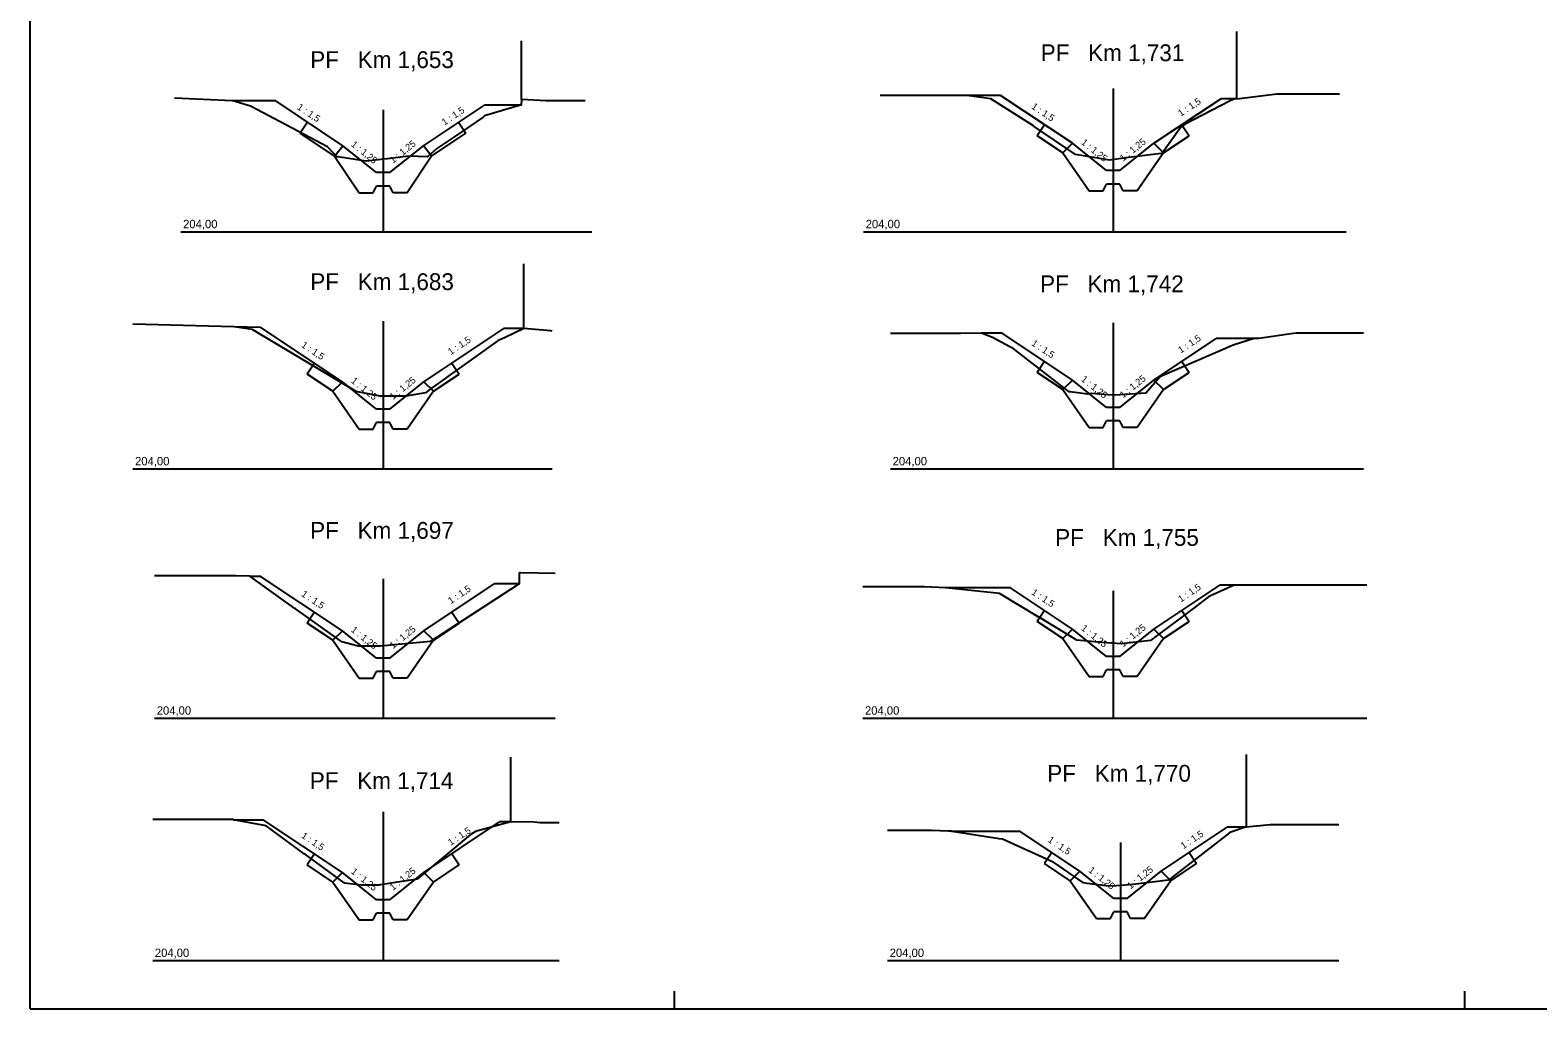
# Model space of a CAD drawing. Extents: x -548552 to -543113, y -1131925 to -1123599.
# Drawn here: x -547157.98 to -547113.13, y -1123837.37 to -1123808.23 of the extents above; entities that cross this region are included whole.
import ezdxf

# ---------------------------------------------------------------- set-up
doc = ezdxf.new("R2010")
doc.units = 0
for name, color, linetype in [('Default', 7, 'Continuous'), ('Profile', 7, 'Continuous'), ('PROFILY NÁVRH', 7, 'Continuous'), ('Section', 7, 'Continuous'), ('STANIČENÍ', 7, 'Continuous')]:
    doc.layers.add(name, color=color, linetype=linetype)

msp = doc.modelspace()

# ---------------------------------------------------------------- linework, layer by layer
at = {"layer": 'Default'}
for points in [[(-547141.466, -1123810.332), (-547142.63, -1123810.332), (-547142.635, -1123810.332), (-547143.365, -1123810.302), (-547143.376, -1123810.461), (-547143.387, -1123810.463), (-547144.459, -1123810.787), (-547144.5, -1123810.819), (-547145.289, -1123811.356), (-547145.85, -1123811.738), (-547145.879, -1123811.755), (-547146.161, -1123812.004), (-547146.162, -1123812.004), (-547146.164, -1123812.005), (-547146.723, -1123811.986), (-547146.727, -1123811.985), (-547147.353, -1123812.06), (-547147.357, -1123812.06), (-547147.981, -1123812.134), (-547148.83, -1123812.007), (-547148.851, -1123812.004), (-547149.134, -1123811.708), (-547151.405, -1123810.506), (-547151.427, -1123810.492), (-547151.429, -1123810.492), (-547151.947, -1123810.341), (-547151.97, -1123810.34), (-547153.688, -1123810.253)], [(-547119.022, -1123810.142), (-547120.809, -1123810.142), (-547120.895, -1123810.135), (-547122.083, -1123810.283), (-547122.114, -1123810.276), (-547122.13, -1123810.274), (-547122.275, -1123810.34), (-547123.635, -1123811.045), (-547123.743, -1123811.12), (-547124.294, -1123811.886), (-547124.305, -1123811.9), (-547124.328, -1123811.905), (-547125.3, -1123812.023), (-547125.586, -1123812.063), (-547125.587, -1123812.063), (-547125.709, -1123812.081), (-547125.866, -1123812.103), (-547126.883, -1123811.934), (-547126.883, -1123811.934), (-547128.113, -1123811.097), (-547128.127, -1123811.085), (-547129.102, -1123810.469), (-547129.402, -1123810.275), (-547129.404, -1123810.274), (-547129.405, -1123810.274), (-547129.61, -1123810.245), (-547130.112, -1123810.174), (-547130.145, -1123810.174), (-547132.69, -1123810.175)], [(-547142.454, -1123817.193), (-547142.502, -1123817.18), (-547143.289, -1123817.113), (-547143.871, -1123817.389), (-547144.058, -1123817.47), (-547146.075, -1123818.919), (-547146.215, -1123819.033), (-547146.802, -1123819.129), (-547146.823, -1123819.13), (-547147.178, -1123819.131), (-547147.187, -1123819.132), (-547147.542, -1123819.132), (-547147.547, -1123819.133), (-547147.562, -1123819.13), (-547148.279, -1123818.993), (-547151.35, -1123817.157), (-547151.373, -1123817.144), (-547151.915, -1123817.063), (-547151.915, -1123817.062), (-547151.918, -1123817.062), (-547154.922, -1123816.982)], [(-547118.313, -1123817.254), (-547120.323, -1123817.254), (-547121.424, -1123817.415), (-547121.562, -1123817.413), (-547122.19, -1123817.607), (-547122.283, -1123817.649), (-547124.298, -1123818.526), (-547124.357, -1123818.557), (-547124.787, -1123819.04), (-547124.789, -1123819.042), (-547125.716, -1123819.101), (-547125.723, -1123819.102), (-547125.921, -1123819.089), (-547126.397, -1123819.052), (-547126.401, -1123819.052), (-547126.528, -1123819.071), (-547127.037, -1123819.004), (-547127.065, -1123819.001), (-547128.741, -1123817.704), (-547128.743, -1123817.703), (-547128.83, -1123817.659), (-547129.353, -1123817.382), (-547129.679, -1123817.253), (-547130.297, -1123817.263), (-547130.308, -1123817.262), (-547132.384, -1123817.262)], [(-547142.356, -1123824.402), (-547143.395, -1123824.389), (-547143.412, -1123824.387), (-547143.43, -1123824.396), (-547143.436, -1123824.716), (-547143.488, -1123824.754), (-547146.074, -1123826.435), (-547147.562, -1123826.57), (-547147.584, -1123826.573), (-547147.918, -1123826.574), (-547147.926, -1123826.574), (-547148.218, -1123826.574), (-547148.225, -1123826.574), (-547148.708, -1123826.444), (-547148.709, -1123826.444), (-547148.82, -1123826.366), (-547150.081, -1123825.461), (-547150.102, -1123825.446), (-547151.445, -1123824.482), (-547151.871, -1123824.481), (-547151.9, -1123824.475), (-547152.076, -1123824.475), (-547154.276, -1123824.475)], [(-547118.217, -1123824.75), (-547121.298, -1123824.75), (-547121.354, -1123824.758), (-547122.156, -1123824.757), (-547122.862, -1123825.076), (-547122.92, -1123825.104), (-547122.923, -1123825.106), (-547123.315, -1123825.4), (-547124.646, -1123826.404), (-547125.43, -1123826.494), (-547125.517, -1123826.504), (-547125.803, -1123826.484), (-547125.805, -1123826.484), (-547126.09, -1123826.464), (-547126.094, -1123826.464), (-547126.105, -1123826.463), (-547126.829, -1123826.394), (-547126.837, -1123826.389), (-547127.983, -1123825.699), (-547127.992, -1123825.695), (-547129.14, -1123825.004), (-547130.736, -1123824.835), (-547130.741, -1123824.834), (-547130.743, -1123824.834), (-547131.377, -1123824.804), (-547131.437, -1123824.804), (-547133.207, -1123824.805)], [(-547142.245, -1123831.824), (-547142.803, -1123831.824), (-547142.985, -1123831.809), (-547143.676, -1123831.803), (-547144.66, -1123832.063), (-547144.734, -1123832.085), (-547144.89, -1123832.183), (-547146.457, -1123833.491), (-547146.47, -1123833.507), (-547146.926, -1123833.575), (-547147.556, -1123833.672), (-547147.562, -1123833.666), (-547147.601, -1123833.679), (-547147.902, -1123833.679), (-547147.903, -1123833.679), (-547148.118, -1123833.679), (-547148.119, -1123833.679), (-547148.213, -1123833.67), (-547148.549, -1123833.632), (-547148.618, -1123833.628), (-547148.64, -1123833.614), (-547149.785, -1123832.774), (-547149.827, -1123832.747), (-547150.956, -1123831.921), (-547151.927, -1123831.737), (-547151.953, -1123831.734), (-547152.134, -1123831.733), (-547154.333, -1123831.734)], [(-547119.046, -1123831.891), (-547121.089, -1123831.891), (-547121.793, -1123831.959), (-547121.827, -1123831.959), (-547122.286, -1123832.115), (-547122.304, -1123832.123), (-547123.798, -1123833.29), (-547124.116, -1123833.536), (-547124.119, -1123833.539), (-547125.168, -1123833.667), (-547125.176, -1123833.669), (-547125.179, -1123833.669), (-547125.531, -1123833.694), (-547125.532, -1123833.694), (-547125.662, -1123833.703), (-547125.889, -1123833.718), (-547126.532, -1123833.633), (-547126.639, -1123833.619), (-547127.537, -1123833), (-547127.54, -1123832.998), (-547127.544, -1123832.996), (-547129.049, -1123832.315), (-547129.155, -1123832.301), (-547130.558, -1123832.082), (-547130.58, -1123832.079), (-547130.668, -1123832.076), (-547131.169, -1123832.059), (-547131.173, -1123832.058), (-547132.472, -1123832.058)]]:
    msp.add_lwpolyline(points, dxfattribs=at)
at = {"layer": 'Profile'}
for p, q in [((-547157.979, -1123837.366), (-547157.979, -1123807.666)), ((-547138.818, -1123836.838), (-547138.818, -1123837.366)), ((-547115.303, -1123836.838), (-547115.303, -1123837.366)), ((-547157.979, -1123837.366), (-547138.818, -1123837.366)), ((-547138.818, -1123837.366), (-547115.303, -1123837.366)), ((-547115.303, -1123837.366), (-547091.788, -1123837.366))]:
    msp.add_line(p, q, dxfattribs=at)
at = {"layer": 'PROFILY NÁVRH'}
for p, q in [((-547150.675, -1123810.341), (-547151.947, -1123810.341)), ((-547148.676, -1123811.674), (-547150.675, -1123810.341)), ((-547129.113, -1123810.174), (-547130.112, -1123810.174)), ((-547126.971, -1123811.602), (-547129.113, -1123810.174)), ((-547124.547, -1123811.602), (-547122.555, -1123810.274)), ((-547122.13, -1123810.274), (-547122.555, -1123810.274)), ((-547146.282, -1123811.674), (-547144.465, -1123810.463)), ((-547143.387, -1123810.463), (-547144.465, -1123810.463)), ((-547149.724, -1123810.975), (-547149.942, -1123811.302)), ((-547145.234, -1123810.975), (-547145.016, -1123811.302)), ((-547127.803, -1123811.048), (-547128.02, -1123811.374)), ((-547123.715, -1123811.048), (-547123.498, -1123811.374)), ((-547148.922, -1123811.981), (-547149.942, -1123811.302)), ((-547148.922, -1123811.981), (-547148.676, -1123811.674)), ((-547147.679, -1123812.474), (-547148.676, -1123811.674)), ((-547147.279, -1123812.474), (-547146.282, -1123811.674)), ((-547146.035, -1123811.981), (-547146.282, -1123811.674)), ((-547146.035, -1123811.981), (-547145.016, -1123811.302)), ((-547127.254, -1123811.885), (-547128.02, -1123811.374)), ((-547127.254, -1123811.885), (-547126.971, -1123811.602)), ((-547125.959, -1123812.414), (-547126.971, -1123811.602)), ((-547125.559, -1123812.414), (-547124.547, -1123811.602)), ((-547124.264, -1123811.885), (-547124.547, -1123811.602)), ((-547124.264, -1123811.885), (-547123.498, -1123811.374)), ((-547148.922, -1123811.981), (-547148.194, -1123813.074)), ((-547146.035, -1123811.981), (-547146.764, -1123813.074)), ((-547127.254, -1123811.885), (-547126.474, -1123813.014)), ((-547124.264, -1123811.885), (-547125.044, -1123813.014)), ((-547147.279, -1123812.474), (-547147.679, -1123812.474)), ((-547125.559, -1123812.414), (-547125.959, -1123812.414)), ((-547147.779, -1123813.074), (-547147.679, -1123812.874)), ((-547147.279, -1123812.874), (-547147.679, -1123812.874)), ((-547147.179, -1123813.074), (-547147.279, -1123812.874)), ((-547126.474, -1123813.014), (-547126.059, -1123813.014)), ((-547126.059, -1123813.014), (-547125.959, -1123812.814)), ((-547125.559, -1123812.814), (-547125.959, -1123812.814)), ((-547125.459, -1123813.014), (-547125.559, -1123812.814)), ((-547125.044, -1123813.014), (-547125.459, -1123813.014)), ((-547148.194, -1123813.074), (-547147.779, -1123813.074)), ((-547146.764, -1123813.074), (-547147.179, -1123813.074)), ((-547151.116, -1123817.084), (-547151.918, -1123817.062)), ((-547148.691, -1123818.7), (-547151.116, -1123817.084)), ((-547146.267, -1123818.7), (-547143.886, -1123817.113)), ((-547143.289, -1123817.113), (-547143.886, -1123817.113)), ((-547129.066, -1123817.253), (-547129.679, -1123817.253)), ((-547126.971, -1123818.65), (-547129.066, -1123817.253)), ((-547124.547, -1123818.65), (-547122.691, -1123817.413)), ((-547121.562, -1123817.413), (-547122.691, -1123817.413)), ((-547149.523, -1123818.146), (-547149.74, -1123818.472)), ((-547145.435, -1123818.146), (-547145.217, -1123818.472)), ((-547127.803, -1123818.096), (-547128.02, -1123818.422)), ((-547127.254, -1123818.933), (-547128.02, -1123818.422)), ((-547124.264, -1123818.933), (-547123.498, -1123818.422)), ((-547123.715, -1123818.096), (-547123.498, -1123818.422)), ((-547148.974, -1123818.983), (-547149.74, -1123818.472)), ((-547148.974, -1123818.983), (-547148.691, -1123818.7)), ((-547147.679, -1123819.512), (-547148.691, -1123818.7)), ((-547147.279, -1123819.512), (-547146.267, -1123818.7)), ((-547145.984, -1123818.983), (-547146.267, -1123818.7)), ((-547145.984, -1123818.983), (-547145.217, -1123818.472)), ((-547127.254, -1123818.933), (-547126.971, -1123818.65)), ((-547125.959, -1123819.462), (-547126.971, -1123818.65)), ((-547125.559, -1123819.462), (-547124.547, -1123818.65)), ((-547124.264, -1123818.933), (-547124.547, -1123818.65)), ((-547148.974, -1123818.983), (-547148.194, -1123820.112)), ((-547145.984, -1123818.983), (-547146.764, -1123820.112)), ((-547127.254, -1123818.933), (-547126.474, -1123820.062)), ((-547124.264, -1123818.933), (-547125.044, -1123820.062)), ((-547147.279, -1123819.512), (-547147.679, -1123819.512)), ((-547125.559, -1123819.462), (-547125.959, -1123819.462)), ((-547148.194, -1123820.112), (-547147.779, -1123820.112)), ((-547147.779, -1123820.112), (-547147.679, -1123819.912)), ((-547147.279, -1123819.912), (-547147.679, -1123819.912)), ((-547147.179, -1123820.112), (-547147.279, -1123819.912)), ((-547146.764, -1123820.112), (-547147.179, -1123820.112)), ((-547126.474, -1123820.062), (-547126.059, -1123820.062)), ((-547126.059, -1123820.062), (-547125.959, -1123819.862)), ((-547125.559, -1123819.862), (-547125.959, -1123819.862)), ((-547125.459, -1123820.062), (-547125.559, -1123819.862)), ((-547125.044, -1123820.062), (-547125.459, -1123820.062)), ((-547151.445, -1123824.482), (-547151.136, -1123824.482)), ((-547148.691, -1123826.112), (-547151.136, -1123824.482)), ((-547146.267, -1123826.112), (-547144.173, -1123824.716)), ((-547143.436, -1123824.716), (-547144.173, -1123824.716)), ((-547128.812, -1123824.835), (-547130.736, -1123824.835)), ((-547126.971, -1123826.062), (-547128.812, -1123824.835)), ((-547124.547, -1123826.062), (-547122.59, -1123824.757)), ((-547122.156, -1123824.757), (-547122.59, -1123824.757)), ((-547149.523, -1123825.557), (-547149.74, -1123825.884)), ((-547145.435, -1123825.557), (-547145.217, -1123825.884)), ((-547127.803, -1123825.507), (-547128.02, -1123825.834)), ((-547123.715, -1123825.507), (-547123.498, -1123825.834)), ((-547148.974, -1123826.395), (-547149.74, -1123825.884)), ((-547145.984, -1123826.395), (-547145.217, -1123825.884)), ((-547127.254, -1123826.345), (-547128.02, -1123825.834)), ((-547127.254, -1123826.345), (-547126.971, -1123826.062)), ((-547125.959, -1123826.874), (-547126.971, -1123826.062)), ((-547125.559, -1123826.874), (-547124.547, -1123826.062)), ((-547124.264, -1123826.345), (-547124.547, -1123826.062)), ((-547124.264, -1123826.345), (-547123.498, -1123825.834)), ((-547148.974, -1123826.395), (-547148.691, -1123826.112)), ((-547148.974, -1123826.395), (-547148.194, -1123827.524)), ((-547147.679, -1123826.924), (-547148.691, -1123826.112)), ((-547147.279, -1123826.924), (-547146.267, -1123826.112)), ((-547145.984, -1123826.395), (-547146.764, -1123827.524)), ((-547145.984, -1123826.395), (-547146.267, -1123826.112)), ((-547127.254, -1123826.345), (-547126.474, -1123827.474)), ((-547124.264, -1123826.345), (-547125.044, -1123827.474)), ((-547147.279, -1123826.924), (-547147.679, -1123826.924)), ((-547125.559, -1123826.874), (-547125.959, -1123826.874)), ((-547147.779, -1123827.524), (-547147.679, -1123827.324)), ((-547147.279, -1123827.324), (-547147.679, -1123827.324)), ((-547147.179, -1123827.524), (-547147.279, -1123827.324)), ((-547126.059, -1123827.474), (-547125.959, -1123827.274)), ((-547125.559, -1123827.274), (-547125.959, -1123827.274)), ((-547125.459, -1123827.474), (-547125.559, -1123827.274)), ((-547148.194, -1123827.524), (-547147.779, -1123827.524)), ((-547146.764, -1123827.524), (-547147.179, -1123827.524)), ((-547126.474, -1123827.474), (-547126.059, -1123827.474)), ((-547125.044, -1123827.474), (-547125.459, -1123827.474)), ((-547151.927, -1123831.737), (-547151.045, -1123831.737)), ((-547148.691, -1123833.307), (-547151.045, -1123831.737)), ((-547146.267, -1123833.307), (-547144.012, -1123831.803)), ((-547143.676, -1123831.803), (-547144.012, -1123831.803)), ((-547128.529, -1123832.082), (-547130.558, -1123832.082)), ((-547126.752, -1123833.267), (-547128.529, -1123832.082)), ((-547124.328, -1123833.267), (-547122.366, -1123831.959)), ((-547121.827, -1123831.959), (-547122.366, -1123831.959)), ((-547149.523, -1123832.752), (-547149.74, -1123833.078)), ((-547145.435, -1123832.752), (-547145.217, -1123833.078)), ((-547127.584, -1123832.712), (-547127.801, -1123833.038)), ((-547123.496, -1123832.712), (-547123.278, -1123833.038)), ((-547148.974, -1123833.59), (-547149.74, -1123833.078)), ((-547145.984, -1123833.59), (-547145.217, -1123833.078)), ((-547127.035, -1123833.55), (-547127.801, -1123833.038)), ((-547124.045, -1123833.55), (-547123.278, -1123833.038)), ((-547148.974, -1123833.59), (-547148.691, -1123833.307)), ((-547148.974, -1123833.59), (-547148.194, -1123834.719)), ((-547147.679, -1123834.119), (-547148.691, -1123833.307)), ((-547147.279, -1123834.119), (-547146.267, -1123833.307)), ((-547145.984, -1123833.59), (-547146.764, -1123834.719)), ((-547145.984, -1123833.59), (-547146.267, -1123833.307)), ((-547127.035, -1123833.55), (-547126.752, -1123833.267)), ((-547127.035, -1123833.55), (-547126.255, -1123834.679)), ((-547125.74, -1123834.079), (-547126.752, -1123833.267)), ((-547125.34, -1123834.079), (-547124.328, -1123833.267)), ((-547124.045, -1123833.55), (-547124.825, -1123834.679)), ((-547124.045, -1123833.55), (-547124.328, -1123833.267)), ((-547147.279, -1123834.119), (-547147.679, -1123834.119)), ((-547125.34, -1123834.079), (-547125.74, -1123834.079)), ((-547147.779, -1123834.719), (-547147.679, -1123834.519)), ((-547147.279, -1123834.519), (-547147.679, -1123834.519)), ((-547147.179, -1123834.719), (-547147.279, -1123834.519)), ((-547125.84, -1123834.679), (-547125.74, -1123834.479)), ((-547125.34, -1123834.479), (-547125.74, -1123834.479)), ((-547125.24, -1123834.679), (-547125.34, -1123834.479)), ((-547148.194, -1123834.719), (-547147.779, -1123834.719)), ((-547146.764, -1123834.719), (-547147.179, -1123834.719)), ((-547126.255, -1123834.679), (-547125.84, -1123834.679)), ((-547124.825, -1123834.679), (-547125.24, -1123834.679))]:
    msp.add_line(p, q, dxfattribs=at)
at = {"layer": 'Section'}
for p, q in [((-547125.759, -1123809.966), (-547125.759, -1123814.234)), ((-547147.479, -1123810.602), (-547147.479, -1123814.234)), ((-547153.492, -1123814.234), (-547141.269, -1123814.234)), ((-547133.186, -1123814.234), (-547118.828, -1123814.234)), ((-547147.479, -1123816.892), (-547147.479, -1123821.292)), ((-547125.759, -1123816.947), (-547125.759, -1123821.292)), ((-547154.922, -1123821.292), (-547142.454, -1123821.292)), ((-547132.384, -1123821.292), (-547118.313, -1123821.292)), ((-547147.479, -1123824.564), (-547147.479, -1123828.714)), ((-547125.759, -1123824.919), (-547125.759, -1123828.714)), ((-547154.276, -1123828.714), (-547142.356, -1123828.714)), ((-547133.207, -1123828.714), (-547118.217, -1123828.714)), ((-547147.479, -1123831.501), (-547147.479, -1123835.929)), ((-547125.54, -1123832.41), (-547125.54, -1123835.929)), ((-547154.333, -1123835.929), (-547142.245, -1123835.929)), ((-547132.472, -1123835.929), (-547119.046, -1123835.929))]:
    msp.add_line(p, q, dxfattribs=at)
at = {"layer": 'STANIČENÍ'}
for p, q in [((-547143.365, -1123810.302), (-547143.365, -1123808.554)), ((-547122.083, -1123810.283), (-547122.083, -1123808.271)), ((-547143.289, -1123817.113), (-547143.289, -1123815.186)), ((-547143.679, -1123831.803), (-547143.679, -1123829.876)), ((-547121.793, -1123831.959), (-547121.793, -1123829.793))]:
    msp.add_line(p, q, dxfattribs=at)

# ---------------------------------------------------------------- texts
at = {"layer": 'PROFILY NÁVRH'}
for s, rotation, p in [('1 : 1,5', 33.6901, (-547123.747, -1123810.812)), ('1 : 1,5', 326.3099, (-547150.055, -1123810.57)), ('1 : 1,5', 33.6901, (-547145.654, -1123811.077)), ('1 : 1,5', 326.3099, (-547128.209, -1123810.551)), ('1 : 1,25', 321.2587, (-547148.449, -1123811.666)), ('1 : 1,25', 38.7413, (-547147.184, -1123812.208)), ('1 : 1,25', 321.2587, (-547126.729, -1123811.606)), ('1 : 1,25', 38.7413, (-547125.464, -1123812.148)), ('1 : 1,5', 326.3099, (-547149.929, -1123817.649)), ('1 : 1,5', 33.6901, (-547145.466, -1123817.911)), ('1 : 1,5', 326.3099, (-547128.209, -1123817.599)), ('1 : 1,5', 33.6901, (-547123.747, -1123817.861)), ('1 : 1,25', 321.2587, (-547148.449, -1123818.704)), ('1 : 1,25', 38.7413, (-547147.184, -1123819.246)), ('1 : 1,25', 321.2587, (-547126.729, -1123818.654)), ('1 : 1,25', 38.7413, (-547125.464, -1123819.196)), ('1 : 1,5', 33.6901, (-547123.747, -1123825.272)), ('1 : 1,5', 326.3099, (-547149.929, -1123825.061)), ('1 : 1,5', 33.6901, (-547145.466, -1123825.322)), ('1 : 1,5', 326.3099, (-547128.209, -1123825.011)), ('1 : 1,25', 321.2587, (-547148.449, -1123826.116)), ('1 : 1,25', 38.7413, (-547147.184, -1123826.658)), ('1 : 1,25', 321.2587, (-547126.729, -1123826.066)), ('1 : 1,25', 38.7413, (-547125.464, -1123826.608)), ('1 : 1,5', 326.3099, (-547149.929, -1123832.256)), ('1 : 1,5', 33.6901, (-547145.466, -1123832.517)), ('1 : 1,5', 326.3099, (-547127.721, -1123832.382)), ('1 : 1,5', 33.6901, (-547123.67, -1123832.617)), ('1 : 1,25', 321.2587, (-547148.449, -1123833.311)), ('1 : 1,25', 38.7413, (-547147.184, -1123833.852)), ('1 : 1,25', 321.2587, (-547126.51, -1123833.271)), ('1 : 1,25', 38.7413, (-547125.245, -1123833.812))]:
    msp.add_text(s, height=0.2, rotation=rotation, dxfattribs=at).set_placement(p)
at = {"layer": 'Section'}
for s, height, p in [('PF   Km 1,653', 0.5, (-547149.647, -1123809.361)), ('PF   Km 1,731', 0.5, (-547127.916, -1123809.156)), ('204,00', 0.25, (-547153.429, -1123814.129)), ('204,00', 0.25, (-547133.122, -1123814.129)), ('PF   Km 1,683', 0.5, (-547149.647, -1123815.97)), ('PF   Km 1,742', 0.5, (-547127.934, -1123816.034)), ('204,00', 0.25, (-547154.858, -1123821.187)), ('204,00', 0.25, (-547132.32, -1123821.187)), ('PF   Km 1,697', 0.5, (-547149.65, -1123823.373)), ('PF   Km 1,755', 0.5, (-547127.484, -1123823.584)), ('204,00', 0.25, (-547154.213, -1123828.609)), ('204,00', 0.25, (-547133.144, -1123828.609)), ('PF   Km 1,770', 0.5, (-547127.721, -1123830.604)), ('PF   Km 1,714', 0.5, (-547149.66, -1123830.822)), ('204,00', 0.25, (-547154.27, -1123835.823)), ('204,00', 0.25, (-547132.408, -1123835.823))]:
    msp.add_text(s, height=height, dxfattribs=at).set_placement(p)

doc.saveas('drawing.dxf')
